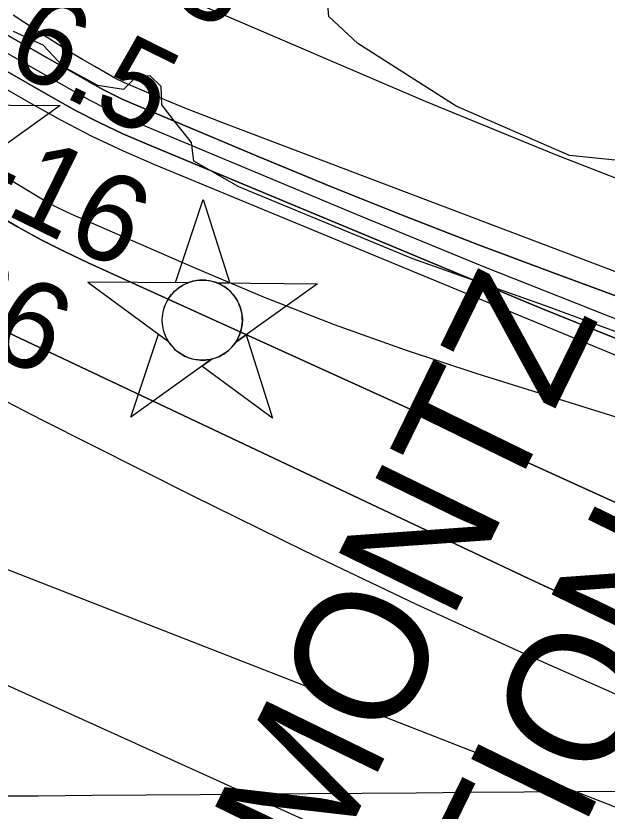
# Model space of a CAD drawing. Extents: x 3535183 to 3573198, y 534952 to 560562.
# Drawn here: x 3555677 to 3556128, y 546522 to 547129 of the extents above; entities that cross this region are included whole.
import ezdxf

# ---------------------------------------------------------------- set-up
doc = ezdxf.new("R2010")
doc.units = 0
for name, color, linetype in [('V-CHAN-NAID', 7, 'Continuous'), ('V-GRID-MAJR', 7, 'Continuous'), ('V-RIVR-EDGE', 7, 'Continuous'), ('V-RIVR-RANG', 7, 'Continuous'), ('V-SITE-VEGE', 7, 'Continuous'), ('V-TOPO-DPTH', 7, 'Continuous'), ('V-TOPO-MAJR', 7, 'Continuous'), ('V-TOPO-MINR', 7, 'Continuous'), ('V-TOPO-WATR', 7, 'Continuous')]:
    doc.layers.add(name, color=color, linetype=linetype)

msp = doc.modelspace()

# ---------------------------------------------------------------- linework, layer by layer
at = {"layer": 'V-CHAN-NAID'}
msp.add_lwpolyline([(3555634.4394562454, 547061.3366346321), (3555710.9314562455, 547060.7936346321), (3555648.7284562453, 547016.2716346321)], dxfattribs=at)
for points in [[(3555808.580073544, 546925.4461719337), (3555798.9930735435, 546925.5141719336), (3555820.1190735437, 546988.9981719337), (3555840.3430735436, 546925.2211719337), (3555830.756073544, 546925.2891719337), (3555829.1790735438, 546925.8671719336), (3555827.0840735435, 546926.4871719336), (3555825.0440735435, 546926.9381719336), (3555823.0080735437, 546927.2461719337), (3555821.8410735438, 546927.3601719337), (3555820.307073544, 546927.4411719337), (3555818.5850735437, 546927.4391719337), (3555817.2150735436, 546927.3691719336), (3555815.3090735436, 546927.1681719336), (3555813.9430735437, 546926.9491719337), (3555812.1590735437, 546926.5651719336), (3555810.6290735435, 546926.1451719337), (3555809.597073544, 546925.8141719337)], [(3555808.580073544, 546925.4461719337), (3555732.0890735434, 546925.9881719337), (3555793.654073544, 546880.5891719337), (3555792.5410735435, 546882.4981719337), (3555791.7310735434, 546884.1261719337), (3555790.9060735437, 546886.0941719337), (3555790.2100735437, 546888.1481719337), (3555789.8450735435, 546889.4711719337), (3555789.4840735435, 546891.0971719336), (3555789.2400735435, 546892.5421719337), (3555789.0520735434, 546894.1401719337), (3555788.9430735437, 546895.8761719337), (3555788.9310735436, 546897.4571719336), (3555789.0380735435, 546899.5311719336), (3555789.2210735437, 546901.1491719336), (3555789.6130735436, 546903.3521719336), (3555790.094073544, 546905.2751719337), (3555790.6970735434, 546907.1621719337), (3555791.3520735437, 546908.8411719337), (3555792.0790735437, 546910.4291719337), (3555792.8930735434, 546911.9641719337), (3555793.9540735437, 546913.7011719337), (3555794.9850735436, 546915.1711719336), (3555795.9850735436, 546916.4401719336), (3555796.9870735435, 546917.5861719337), (3555798.296073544, 546918.9231719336), (3555799.347073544, 546919.8881719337), (3555801.0640735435, 546921.2851719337), (3555802.276073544, 546922.1551719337), (3555803.9630735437, 546923.2251719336), (3555805.6940735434, 546924.1701719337), (3555807.1400735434, 546924.8541719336)], [(3555830.756073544, 546925.2891719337), (3555907.2480735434, 546924.7461719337), (3555845.0450735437, 546880.2241719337), (3555845.9560735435, 546881.7131719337), (3555846.9340735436, 546883.5601719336), (3555847.6490735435, 546885.1451719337), (3555848.3880735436, 546887.1001719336), (3555848.9330735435, 546888.8851719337), (3555849.3310735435, 546890.5241719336), (3555849.6920735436, 546892.5341719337), (3555849.878073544, 546894.1071719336), (3555850.0020735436, 546896.3131719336), (3555849.972073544, 546898.3751719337), (3555849.7840735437, 546900.5951719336), (3555849.5180735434, 546902.3531719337), (3555849.0270735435, 546904.5851719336), (3555848.387073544, 546906.7251719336), (3555847.637073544, 546908.7071719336), (3555846.989073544, 546910.1501719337), (3555845.9820735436, 546912.0661719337), (3555844.9200735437, 546913.7881719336), (3555843.7060735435, 546915.4901719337), (3555842.4450735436, 546917.0291719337), (3555841.1730735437, 546918.3951719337), (3555839.5410735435, 546919.9271719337), (3555837.7980735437, 546921.3391719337), (3555836.1150735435, 546922.5161719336), (3555834.2280735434, 546923.6481719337), (3555832.756073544, 546924.4091719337)], [(3555827.0140735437, 546867.3181719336), (3555764.8110735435, 546822.7961719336), (3555785.9370735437, 546886.2791719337), (3555793.654073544, 546880.5891719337), (3555794.2890735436, 546879.6251719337), (3555795.6720735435, 546877.7661719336), (3555796.8850735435, 546876.3501719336), (3555798.3510735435, 546874.8471719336), (3555799.7400735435, 546873.5961719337), (3555801.1940735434, 546872.4401719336), (3555802.597073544, 546871.4531719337), (3555804.2750735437, 546870.4171719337), (3555805.989073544, 546869.5061719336), (3555807.7800735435, 546868.6951719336), (3555809.2260735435, 546868.1391719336), (3555810.8540735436, 546867.6101719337), (3555813.080073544, 546867.0461719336), (3555814.6120735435, 546866.7591719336), (3555816.637073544, 546866.5021719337), (3555818.1740735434, 546866.3981719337), (3555820.0350735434, 546866.3761719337), (3555821.7240735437, 546866.4541719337), (3555823.4340735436, 546866.6301719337), (3555825.3360735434, 546866.9411719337)], [(3555845.0450735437, 546880.2241719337), (3555852.8410735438, 546885.8051719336), (3555873.0650735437, 546822.0281719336), (3555819.2170735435, 546861.7381719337), (3555827.0140735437, 546867.3181719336), (3555828.6800735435, 546867.7941719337), (3555830.2920735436, 546868.3541719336), (3555832.4500735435, 546869.2681719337), (3555834.185073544, 546870.1521719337), (3555836.0510735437, 546871.2661719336), (3555837.790073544, 546872.4781719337), (3555839.3420735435, 546873.7231719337), (3555840.6290735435, 546874.8911719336), (3555842.0130735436, 546876.3111719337), (3555843.2170735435, 546877.7131719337), (3555844.3360735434, 546879.1851719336)]]:
    msp.add_lwpolyline(points, close=True, dxfattribs=at)
msp.add_circle((3555819.4660841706, 546896.9118275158), 30.540600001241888, dxfattribs=at)
at = {"layer": 'V-GRID-MAJR'}
msp.add_spline([(3539332.196, 546413.546), (3544607.59, 546451.528), (3549882.9790000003, 546490.277), (3555158.363, 546529.794), (3560433.741, 546570.077), (3565709.113, 546611.128), (3570984.478, 546652.946), (3570984.4790000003, 546652.946)], degree=3, dxfattribs=at)
at = {"layer": 'V-RIVR-EDGE'}
msp.add_lwpolyline([(3556182.8141660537, 546870.3503089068), (3556080.581792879, 546907.9794509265), (3555980.183044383, 546943.7658777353), (3555847.3569279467, 546998.6270270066), (3555813.0929051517, 547018.3190180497), (3555811.289582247, 547032.4161995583), (3555799.072993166, 547047.7645842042), (3555788.6900287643, 547061.2702536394), (3555788.11215249, 547075.3644049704), (3555779.553722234, 547083.3510193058), (3555769.1359107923, 547082.7640524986), (3555759.308096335, 547072.9847208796), (3555739.708525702, 547076.0968202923), (3555713.396270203, 547090.2546053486), (3555698.1190947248, 547106.8360120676), (3555675.474088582, 547117.3083667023)], dxfattribs=at)
at = {"layer": 'V-SITE-VEGE'}
msp.add_lwpolyline([(3556335.8880000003, 547397.496), (3556297.862, 547178.272), (3556275.543, 547089.235), (3556250.1750000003, 547033.818), (3556226.4020000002, 547019.093), (3556184.358, 547013.844), (3556099.792, 547022.581), (3556013.201, 547060.196), (3555938.1780000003, 547108.062), (3555915.8880000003, 547128.622), (3555911.9020000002, 547176.812), (3555935.4790000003, 547235.991), (3556009.492, 547299.7390000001), (3556135.911, 547373.604), (3556226.426, 547423.962), (3556312.495, 547438.988)], close=True, dxfattribs=at)
at = {"layer": 'V-TOPO-DPTH'}
for points in [[(3555253.945840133, 547171.7961059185), (3555334.1238808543, 547112.5036388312), (3555364.581451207, 547089.8709607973), (3555394.9688235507, 547067.1448706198), (3555425.250898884, 547044.2786622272), (3555455.46277621, 547021.3190416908), (3555486.0446996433, 546998.9274944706), (3555517.1881079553, 546977.3836075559), (3555549.1737435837, 546957.1112111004), (3555581.720864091, 546937.6864749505), (3555651.4847569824, 546897.9341663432), (3555657.4757641, 546894.6108384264), (3555663.5150917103, 546891.3803906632), (3555669.626900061, 546888.2892631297), (3555675.787028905, 546885.2910157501), (3556073.2847567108, 546697.428618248), (3556160.0126125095, 546657.5561664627), (3556247.2719962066, 546618.9192591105), (3556335.3286717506, 546582.1356684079), (3556423.916875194, 546546.5876221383)], [(3555253.945840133, 547171.7961059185), (3555334.1238808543, 547112.5036388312), (3555364.581451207, 547089.8709607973), (3555394.9688235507, 547067.1448706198), (3555425.250898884, 547044.2786622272), (3555455.46277621, 547021.3190416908), (3555486.0446996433, 546998.9274944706), (3555517.1881079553, 546977.3836075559), (3555549.1737435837, 546957.1112111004), (3555581.720864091, 546937.6864749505), (3555651.4847569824, 546897.9341663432), (3555657.4757641, 546894.6108384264), (3555663.5150917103, 546891.3803906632), (3555669.626900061, 546888.2892631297), (3555675.787028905, 546885.2910157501), (3556073.2847567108, 546697.428618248), (3556160.0126125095, 546657.5561664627), (3556247.2719962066, 546618.9192591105), (3556335.3286717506, 546582.1356684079), (3556423.916875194, 546546.5876221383)], [(3555534.844087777, 547164.6322112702), (3555705.108405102, 547066.7239162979), (3555722.7751833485, 547057.0106603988), (3555740.669490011, 547047.7589466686), (3555758.9050892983, 547039.1995461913), (3555777.3682170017, 547031.1016878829), (3556077.7770745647, 546906.1536561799), (3556176.79349583, 546866.0145443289), (3556276.2676427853, 546827.076603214), (3556376.4283782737, 546789.9404182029), (3556477.04683945, 546754.0054039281), (3556637.1033436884, 546698.46637146), (3556658.0885046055, 546691.3636968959), (3556679.142160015, 546684.4759273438), (3556700.2985571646, 546677.9105153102), (3556721.523448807, 546671.5600082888), (3556887.8094417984, 546623.1876601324), (3556950.458035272, 546606.1390146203), (3557013.4423196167, 546590.5559893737), (3557076.930140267, 546577.1713945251), (3557468.3673731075, 546512.2147430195)], [(3557468.3673731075, 546512.2147430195), (3557076.930140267, 546577.1713945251), (3557013.4423196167, 546590.5559893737), (3556950.458035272, 546606.1390146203), (3556887.8094417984, 546623.1876601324), (3556721.523448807, 546671.5600082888), (3556700.2985571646, 546677.9105153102), (3556679.142160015, 546684.4759273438), (3556658.0885046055, 546691.3636968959), (3556637.1033436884, 546698.46637146), (3556477.04683945, 546754.0054039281), (3556376.4283782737, 546789.9404182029), (3556276.2676427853, 546827.076603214), (3556176.79349583, 546866.0145443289), (3556077.7770745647, 546906.1536561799), (3555777.3682170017, 547031.1016878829), (3555758.9050892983, 547039.1995461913), (3555740.669490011, 547047.7589466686), (3555722.7751833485, 547057.0106603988), (3555705.108405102, 547066.7239162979), (3555534.844087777, 547164.6322112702)], [(3555360.584281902, 547161.7480637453), (3555443.6089235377, 547109.3362179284), (3555527.3742537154, 547058.0710182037), (3555661.696271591, 546977.7780750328), (3555679.012917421, 546967.8183358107), (3555696.537350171, 546958.2550749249), (3555714.373463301, 546949.2865315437), (3555732.4173633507, 546940.7144664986), (3556564.1492987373, 546562.60276543), (3556574.0733083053, 546558.1632687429), (3556584.031890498, 546553.804068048), (3556594.0423316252, 546549.5653113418), (3556604.0873453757, 546545.4068506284), (3556623.3794377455, 546537.556231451), (3556623.8065875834, 546537.3897226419), (3556624.236723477, 546537.2317299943), (3556625.108939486, 546536.9498093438), (3556629.178335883, 546535.7442682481), (3556632.6379815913, 546534.9251573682), (3556636.16227149, 546534.407982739), (3556638.5204921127, 546534.118592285), (3557464.3087853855, 546383.1413017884)], [(3557464.3087853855, 546383.1413017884), (3556638.5204921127, 546534.118592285), (3556636.16227149, 546534.407982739), (3556632.6379815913, 546534.9251573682), (3556629.178335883, 546535.7442682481), (3556625.108939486, 546536.9498093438), (3556624.236723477, 546537.2317299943), (3556623.8065875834, 546537.3897226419), (3556623.3794377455, 546537.556231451), (3556604.0873453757, 546545.4068506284), (3556594.0423316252, 546549.5653113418), (3556584.031890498, 546553.804068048), (3556574.0733083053, 546558.1632687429), (3556564.1492987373, 546562.60276543), (3555732.4173633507, 546940.7144664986), (3555714.373463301, 546949.2865315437), (3555696.537350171, 546958.2550749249), (3555679.012917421, 546967.8183358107), (3555661.696271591, 546977.7780750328), (3555527.3742537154, 547058.0710182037), (3555443.6089235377, 547109.3362179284), (3555360.584281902, 547161.7480637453)], [(3556407.7550469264, 546734.6899114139), (3556338.7845568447, 546757.4615882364), (3556269.7329633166, 546779.9822734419), (3556200.5597146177, 546802.1264712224), (3556131.305362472, 546824.0196773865), (3556029.098658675, 546856.0240842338), (3555974.534618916, 546874.0901793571), (3555920.406825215, 546893.3234489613), (3555866.9334006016, 546914.3074802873), (3555813.8962220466, 546936.4586860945), (3555719.3132532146, 546977.7821437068), (3555713.9466492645, 546980.2485612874), (3555708.6479582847, 546982.8470920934), (3555703.45113676, 546985.6437927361), (3555698.322228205, 546988.5726066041), (3555658.0674161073, 547012.5791731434), (3555633.0313721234, 547027.872782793), (3555608.220649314, 547043.5154943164), (3555583.7479082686, 547059.6818586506), (3555559.500488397, 547076.1973248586), (3555537.2815530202, 547091.6793315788), (3555502.048751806, 547116.1323425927), (3555466.755844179, 547140.4979447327)], [(3556407.7550469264, 546734.6899114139), (3556338.7845568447, 546757.4615882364), (3556269.7329633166, 546779.9822734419), (3556200.5597146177, 546802.1264712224), (3556131.305362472, 546824.0196773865), (3556029.098658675, 546856.0240842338), (3555974.534618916, 546874.0901793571), (3555920.406825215, 546893.3234489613), (3555866.9334006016, 546914.3074802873), (3555813.8962220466, 546936.4586860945), (3555719.3132532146, 546977.7821437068), (3555713.9466492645, 546980.2485612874), (3555708.6479582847, 546982.8470920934), (3555703.45113676, 546985.6437927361), (3555698.322228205, 546988.5726066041), (3555658.0674161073, 547012.5791731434), (3555633.0313721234, 547027.872782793), (3555608.220649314, 547043.5154943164), (3555583.7479082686, 547059.6818586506), (3555559.500488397, 547076.1973248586), (3555537.2815530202, 547091.6793315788), (3555502.048751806, 547116.1323425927), (3555466.755844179, 547140.4979447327)], [(3555624.8256617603, 547140.9523483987), (3555666.7434125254, 547116.628742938), (3555737.210099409, 547076.4472725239), (3555744.1468782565, 547072.6556473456), (3555751.167517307, 547069.0340300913), (3555758.31394666, 547065.6674247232), (3555765.544236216, 547062.4708272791), (3555862.2049437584, 547021.80054705), (3555917.977185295, 546998.7729702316), (3555973.947363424, 546976.2468807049), (3556030.2144464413, 546954.4730221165), (3556086.679466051, 546933.2006508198), (3556674.4173878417, 546716.2661265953), (3556681.739366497, 546713.6328293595), (3556689.0890597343, 546711.0815774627), (3556696.4803248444, 546708.6533935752), (3556703.8993045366, 546706.3072550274), (3556777.0780512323, 546683.8359437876), (3556799.1286209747, 546677.598819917), (3556821.329945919, 546672.0241965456), (3556843.7574036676, 546667.4433239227), (3557619.3271630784, 546523.4595379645)], [(3555624.8256617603, 547140.9523483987), (3555666.7434125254, 547116.628742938), (3555737.210099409, 547076.4472725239), (3555744.1468782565, 547072.6556473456), (3555751.167517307, 547069.0340300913), (3555758.31394666, 547065.6674247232), (3555765.544236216, 547062.4708272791), (3555862.2049437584, 547021.80054705), (3555917.977185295, 546998.7729702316), (3555973.947363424, 546976.2468807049), (3556030.2144464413, 546954.4730221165), (3556086.679466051, 546933.2006508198), (3556674.4173878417, 546716.2661265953), (3556681.739366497, 546713.6328293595), (3556689.0890597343, 546711.0815774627), (3556696.4803248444, 546708.6533935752), (3556703.8993045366, 546706.3072550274), (3556777.0780512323, 546683.8359437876), (3556799.1286209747, 546677.598819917), (3556821.329945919, 546672.0241965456), (3556843.7574036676, 546667.4433239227), (3557619.3271630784, 546523.4595379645)], [(3557159.4562793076, 546717.7859803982), (3557059.4593955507, 546739.1415077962), (3556845.6154127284, 546784.5913242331), (3556834.982921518, 546786.7837587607), (3556824.3339094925, 546788.8899136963), (3556813.6601162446, 546790.8666492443), (3556802.9698021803, 546792.757105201), (3556792.2725438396, 546794.6130589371), (3556781.582552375, 546796.5093157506), (3556770.903461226, 546798.4660271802), (3556760.2316369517, 546800.4630416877), (3556737.5125255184, 546804.781021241), (3556731.2597479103, 546806.0884661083), (3556725.0453218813, 546807.5468586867), (3556718.888423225, 546809.231672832), (3556712.7698761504, 546811.0674346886), (3556395.0278459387, 546912.7773377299), (3556292.457569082, 546947.2167390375), (3556190.599489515, 546983.5661208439), (3556089.809705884, 547022.7804733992), (3555989.7321195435, 547063.9048064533), (3555814.688809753, 547138.7447437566)]]:
    msp.add_lwpolyline(points, dxfattribs=at)
at = {"layer": 'V-TOPO-MAJR'}
msp.add_lwpolyline([(3557252.7249917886, 546229.314471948), (3557091.007875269, 546264.48796697), (3557004.382442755, 546284.9721296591), (3556918.33609258, 546307.5145858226), (3556833.158365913, 546333.1444821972), (3556748.5597215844, 546360.8326720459), (3556605.5147099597, 546410.5236657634), (3556592.926944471, 546415.0504963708), (3556580.409438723, 546419.7581499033), (3556567.9973225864, 546424.7370378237), (3556555.655466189, 546429.8967486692), (3556156.140010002, 546602.051271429), (3556069.2451990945, 546640.4233689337), (3555982.831145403, 546679.8252520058), (3555897.138227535, 546720.7718134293), (3555811.926066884, 546762.7481604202), (3555697.189351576, 546820.5540935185), (3555669.888872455, 546834.7286720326), (3555642.83137439, 546849.340358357), (3555616.1383479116, 546864.6077063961), (3555589.68830249, 546880.3121622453), (3555300.388748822, 547056.8898262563), (3555235.053720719, 547099.1193599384), (3555171.299877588, 547143.4998711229)], dxfattribs=at)
at = {"layer": 'V-TOPO-MINR'}
for points in [[(3557109.4102542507, 546549.4881957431), (3557021.9281969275, 546570.9053203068), (3556934.8432225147, 546594.0550450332), (3556732.1605970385, 546651.1601755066), (3556702.6284650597, 546659.7126094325), (3556673.183915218, 546668.549360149), (3556643.870738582, 546677.8125860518), (3556614.6451440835, 546687.3601287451), (3556543.69687149, 546711.1091283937), (3556479.3108177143, 546733.4080221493), (3556415.2550449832, 546756.5907120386), (3556351.69469382, 546781.0990961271), (3556288.4646237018, 546806.491276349), (3555783.3078364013, 547015.4745607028), (3555759.2180666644, 547026.0016398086), (3555735.433522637, 547037.1479543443), (3555712.1068171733, 547049.223122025), (3555689.0853374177, 547061.9175251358), (3555371.802173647, 547245.1245494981)], [(3556423.916875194, 546546.5876221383), (3556335.3286717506, 546582.1356684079), (3556247.2719962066, 546618.9192591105), (3556160.0126125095, 546657.5561664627), (3556073.2847567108, 546697.428618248), (3555675.787028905, 546885.2910157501), (3555669.626900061, 546888.2892631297), (3555663.5150917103, 546891.3803906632), (3555657.4757641, 546894.6108384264), (3555651.4847569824, 546897.9341663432), (3555581.720864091, 546937.6864749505), (3555549.1737435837, 546957.1112111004), (3555517.1881079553, 546977.3836075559), (3555486.0446996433, 546998.9274944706), (3555455.46277621, 547021.3190416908), (3555425.250898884, 547044.2786622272), (3555394.9688235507, 547067.1448706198), (3555364.581451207, 547089.8709607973), (3555334.1238808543, 547112.5036388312), (3555253.945840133, 547171.7961059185)], [(3557468.3673731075, 546512.2147430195), (3557076.930140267, 546577.1713945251), (3557013.4423196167, 546590.5559893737), (3556950.458035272, 546606.1390146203), (3556887.8094417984, 546623.1876601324), (3556721.523448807, 546671.5600082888), (3556700.2985571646, 546677.9105153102), (3556679.142160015, 546684.4759273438), (3556658.0885046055, 546691.3636968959), (3556637.1033436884, 546698.46637146), (3556477.04683945, 546754.0054039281), (3556376.4283782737, 546789.9404182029), (3556276.2676427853, 546827.076603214), (3556176.79349583, 546866.0145443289), (3556077.7770745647, 546906.1536561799), (3555777.3682170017, 547031.1016878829), (3555758.9050892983, 547039.1995461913), (3555740.669490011, 547047.7589466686), (3555722.7751833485, 547057.0106603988), (3555705.108405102, 547066.7239162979), (3555534.844087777, 547164.6322112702)], [(3557464.3087853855, 546383.1413017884), (3556638.5204921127, 546534.118592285), (3556636.16227149, 546534.407982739), (3556632.6379815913, 546534.9251573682), (3556629.178335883, 546535.7442682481), (3556625.108939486, 546536.9498093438), (3556624.236723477, 546537.2317299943), (3556623.8065875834, 546537.3897226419), (3556623.3794377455, 546537.556231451), (3556604.0873453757, 546545.4068506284), (3556594.0423316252, 546549.5653113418), (3556584.031890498, 546553.804068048), (3556574.0733083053, 546558.1632687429), (3556564.1492987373, 546562.60276543), (3555732.4173633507, 546940.7144664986), (3555714.373463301, 546949.2865315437), (3555696.537350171, 546958.2550749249), (3555679.012917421, 546967.8183358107), (3555661.696271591, 546977.7780750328), (3555527.3742537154, 547058.0710182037), (3555443.6089235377, 547109.3362179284), (3555360.584281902, 547161.7480637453)], [(3556407.7550469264, 546734.6899114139), (3556338.7845568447, 546757.4615882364), (3556269.7329633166, 546779.9822734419), (3556200.5597146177, 546802.1264712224), (3556131.305362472, 546824.0196773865), (3556029.098658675, 546856.0240842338), (3555974.534618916, 546874.0901793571), (3555920.406825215, 546893.3234489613), (3555866.9334006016, 546914.3074802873), (3555813.8962220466, 546936.4586860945), (3555719.3132532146, 546977.7821437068), (3555713.9466492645, 546980.2485612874), (3555708.6479582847, 546982.8470920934), (3555703.45113676, 546985.6437927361), (3555698.322228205, 546988.5726066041), (3555658.0674161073, 547012.5791731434), (3555633.0313721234, 547027.872782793), (3555608.220649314, 547043.5154943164), (3555583.7479082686, 547059.6818586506), (3555559.500488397, 547076.1973248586), (3555537.2815530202, 547091.6793315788), (3555502.048751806, 547116.1323425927), (3555466.755844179, 547140.4979447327)], [(3557595.930885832, 546509.6775921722), (3557043.39982204, 546608.6468680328), (3557001.168227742, 546615.1410838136), (3556959.160665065, 546622.7120780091), (3556917.404649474, 546631.3839961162), (3556876.0259545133, 546641.7073000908), (3556834.898806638, 546653.1315279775), (3556712.158706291, 546689.8684135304), (3556698.2627481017, 546694.1490102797), (3556684.4152080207, 546698.5769510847), (3556670.6402951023, 546703.2259079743), (3556656.913800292, 546708.0222089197), (3556323.964887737, 546827.3589125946), (3556226.5503002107, 546863.1344052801), (3556129.526034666, 546899.9157766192), (3556033.0872520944, 546938.2059659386), (3555937.038791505, 546977.5020339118), (3555771.448140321, 547046.7622975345), (3555758.603521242, 547052.4175406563), (3555745.912556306, 547058.3844168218), (3555733.452072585, 547064.8187425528), (3555721.145243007, 547071.5647013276), (3555599.3404966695, 547141.3074934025)], [(3557159.4562793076, 546717.7859803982), (3557059.4593955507, 546739.1415077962), (3556845.6154127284, 546784.5913242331), (3556834.982921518, 546786.7837587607), (3556824.3339094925, 546788.8899136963), (3556813.6601162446, 546790.8666492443), (3556802.9698021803, 546792.757105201), (3556792.2725438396, 546794.6130589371), (3556781.582552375, 546796.5093157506), (3556770.903461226, 546798.4660271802), (3556760.2316369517, 546800.4630416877), (3556737.5125255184, 546804.781021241), (3556731.2597479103, 546806.0884661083), (3556725.0453218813, 546807.5468586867), (3556718.888423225, 546809.231672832), (3556712.7698761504, 546811.0674346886), (3556395.0278459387, 546912.7773377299), (3556292.457569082, 546947.2167390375), (3556190.599489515, 546983.5661208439), (3556089.809705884, 547022.7804733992), (3555989.7321195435, 547063.9048064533), (3555814.688809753, 547138.7447437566)], [(3556689.8914100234, 546723.3886262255), (3555834.3593593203, 547047.7593761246), (3555821.26092396, 547052.8113499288), (3555808.202288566, 547057.962554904), (3555795.2033531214, 547063.2626066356), (3555782.244217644, 547068.6618895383), (3555759.6620608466, 547078.2222544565), (3555758.0378154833, 547078.9440078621), (3555754.854249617, 547080.5187680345), (3555753.294929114, 547081.371774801), (3555737.4540825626, 547090.4046883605), (3555728.043107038, 547095.8917065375), (3555718.705156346, 547101.4977528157), (3555709.4767429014, 547107.2823412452), (3555700.3213542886, 547113.185957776), (3555675.2296227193, 547129.7095156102)], [(3556407.4517883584, 546418.6099878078), (3555603.074592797, 546732.6698409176), (3555595.5671214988, 546735.5671681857), (3555588.044860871, 546738.4251044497), (3555580.5004162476, 546741.223954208), (3555572.941182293, 546743.9834129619), (3555548.5293150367, 546752.7864973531), (3555528.7654120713, 546759.9516201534), (3555509.0179862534, 546767.1616341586), (3555489.295276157, 546774.438984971), (3555469.589043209, 546781.761226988), (3555459.989502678, 546785.3467768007), (3555435.5062018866, 546794.5228453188), (3555411.0366932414, 546803.735423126), (3555386.587872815, 546813.0027648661), (3555362.152844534, 546822.3066158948), (3555131.5724503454, 546910.3978047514)], [(3557259.229376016, 545923.1836852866), (3556528.960016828, 546230.6806443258), (3556519.5016806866, 546234.7048055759), (3556510.0637194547, 546238.7757244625), (3556500.6563205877, 546242.9167798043), (3556491.26929663, 546247.1045927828), (3556344.0577108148, 546313.4378080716), (3556261.0894859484, 546350.8479147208), (3556178.133672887, 546388.285505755), (3556095.1964775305, 546425.7643233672), (3556012.271693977, 546463.2706253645), (3555589.637717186, 546654.5515594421), (3555571.3000534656, 546662.7238315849), (3555552.9014006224, 546670.7541386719), (3555534.411264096, 546678.5714981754), (3555515.860138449, 546686.2468926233), (3555424.643399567, 546723.3718943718), (3555365.590608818, 546746.8645958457), (3555306.3020959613, 546769.7314551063), (3555246.659999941, 546791.6595510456), (3555186.7821818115, 546812.961804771)]]:
    msp.add_lwpolyline(points, dxfattribs=at)
at = {"layer": 'V-TOPO-WATR'}
msp.add_lwpolyline([(3557619.3271630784, 546523.4595379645), (3556843.7574036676, 546667.4433239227), (3556821.329945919, 546672.0241965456), (3556799.1286209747, 546677.598819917), (3556777.0780512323, 546683.8359437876), (3556703.8993045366, 546706.3072550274), (3556696.4803248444, 546708.6533935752), (3556689.0890597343, 546711.0815774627), (3556681.739366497, 546713.6328293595), (3556674.4173878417, 546716.2661265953), (3556086.679466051, 546933.2006508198), (3556030.2144464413, 546954.4730221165), (3555973.947363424, 546976.2468807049), (3555917.977185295, 546998.7729702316), (3555862.2049437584, 547021.80054705), (3555765.544236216, 547062.4708272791), (3555758.31394666, 547065.6674247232), (3555751.167517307, 547069.0340300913), (3555744.1468782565, 547072.6556473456), (3555737.210099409, 547076.4472725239), (3555666.7434125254, 547116.628742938), (3555624.8256617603, 547140.9523483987)], dxfattribs=at)

# ---------------------------------------------------------------- texts
at = {"layer": 'V-CHAN-NAID'}
for s, p in [('ENTERGY MONTZ ', (3555614.3303642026, 545857.7793762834)), ('INTAKE  (129.4) (2)', (3555913.6142825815, 545708.8644686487)), (' OBSTRUCTION ', (3555770.048748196, 545812.7637021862))]:
    msp.add_text(s, height=100.000002, rotation=63.9693885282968, dxfattribs=at).set_placement(p)
at = {"layer": 'V-RIVR-RANG'}
for s, height, rotation, p in [('13.3', 66.9999999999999, 333.59832571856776, (3555680.9996957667, 547195.2477440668)), ('6.5', 66.9999999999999, 333.59832571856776, (3555666.5173374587, 547090.792881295)), ('-16', 67.00000000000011, 333.87702777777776, (3555640.937465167, 546991.4967562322)), ('-36', 67.00000000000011, 333.87702777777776, (3555581.0553721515, 546909.4861224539))]:
    msp.add_text(s, height=height, rotation=rotation, dxfattribs=at).set_placement(p)

doc.saveas('drawing.dxf')
